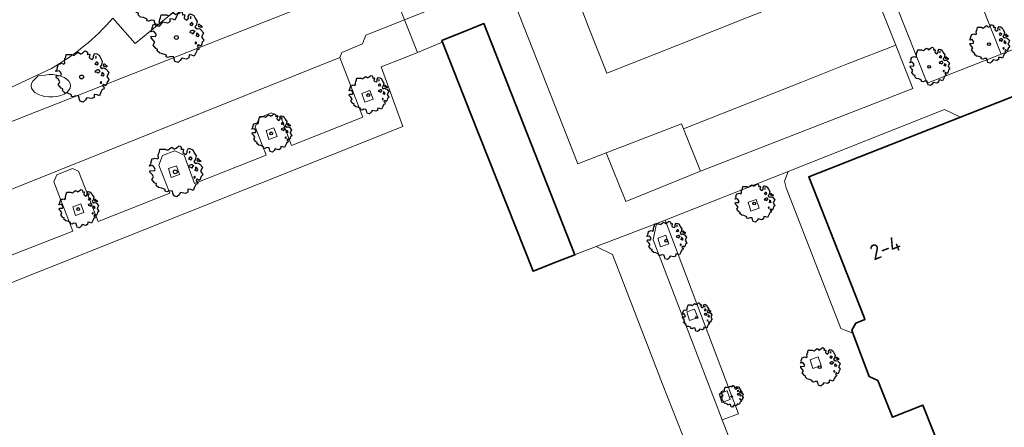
# Model space of a CAD drawing. Header units: metres. Extents: x 152391 to 157968, y 462336 to 467280.
# Tile 274 of 656: x 154960 to 155047, y 464996 to 465032. Entities that reach past the tile are written whole.
import ezdxf
from ezdxf.enums import TextEntityAlignment as Align

# ---------------------------------------------------------------- set-up
doc = ezdxf.new("R2010")
doc.units = ezdxf.units.M
doc.header["$LTSCALE"] = 0.75
doc.layers.get('0').update_dxf_attribs({"lineweight": 25})
for name, color, linetype, lineweight in [('B-GV-GR-BOOM-S', 252, 'Continuous', 25), ('B-WE-GR-BEPLANTING_CULTUUR_HEESTERS-GV', 251, 'Continuous', 18), ('B-WE-GR-GROENVOORZIENING-GV', 251, 'Continuous', 18), ('B-WE-OG-BEBOUWING-GV', 6, 'Continuous', 35), ('B-WE-OG-BEBOUWING-T18', 1, 'Continuous', 18), ('B-WE-OG-TERREIN_CULTUURSCHEIDING-GV', 251, 'Continuous', 18), ('B-WE-VH-VERHARDING_ASFALT-GV', 251, 'Continuous', 18), ('B-WE-VH-VERHARDING_BETONSTRAATSTEEN-GV', 251, 'Continuous', 18), ('B-WE-VH-VERHARDING_TEGEL-GV', 251, 'Continuous', 18)]:
    doc.layers.add(name, color=color, linetype=linetype, lineweight=lineweight)
doc.styles.add('NLCS-ISO-M750-T18', font='NLCS-ISO.ttf', dxfattribs={"height": 1.35})

# ---------------------------------------------------------------- blocks, each defined once
blk = doc.blocks.new('SGR-BOOM_0_10')
at = {"linetype": 'Continuous'}
for p, q in [((-0.205, 0.871), (-0.127, 0.926)), ((-0.127, 0.926), (-0.075, 0.889)), ((-0.075, 0.889), (-0.035, 0.852)), ((-0.035, 0.852), (0.037, 0.889)), ((0.037, 0.889), (0.115, 0.963)), ((0.115, 0.963), (0.148, 0.973)), ((0.148, 0.973), (0.187, 0.954)), ((0.187, 0.954), (0.22, 0.926)), ((0.22, 0.926), (0.226, 0.862)), ((0.442, 0.788), (0.501, 0.88)), ((0.501, 0.88), (0.573, 0.862)), ((-0.958, 0.206), (-0.932, 0.27)), ((-0.84, 0.233), (-0.958, 0.206)), ((-0.945, -0.016), (-0.938, 0.049)), ((-0.938, 0.049), (-0.781, 0.039)), ((-0.932, 0.27), (-0.899, 0.298)), ((-0.918, 0.326), (-0.86, 0.492)), ((-0.899, 0.298), (-0.918, 0.326)), ((-0.86, 0.492), (-0.82, 0.483)), ((-0.801, 0.187), (-0.84, 0.233)), ((-0.82, 0.483), (-0.755, 0.511)), ((-0.748, 0.104), (-0.801, 0.187)), ((-0.781, 0.039), (-0.748, 0.104)), ((-0.755, 0.511), (-0.663, 0.483)), ((-0.663, 0.483), (-0.631, 0.52)), ((-0.637, 0.612), (-0.624, 0.668)), ((-0.631, 0.52), (-0.637, 0.612)), ((-0.624, 0.668), (-0.591, 0.751)), ((-0.591, 0.751), (-0.572, 0.843)), ((-0.572, 0.843), (-0.375, 0.843)), ((-0.375, 0.843), (-0.29, 0.806)), ((-0.29, 0.806), (-0.264, 0.815)), ((-0.264, 0.815), (-0.205, 0.871)), ((0.226, 0.862), (0.213, 0.843)), ((0.213, 0.843), (0.298, 0.852)), ((0.305, 0.834), (0.285, 0.723)), ((0.285, 0.723), (0.318, 0.695)), ((0.298, 0.852), (0.305, 0.834)), ((0.318, 0.695), (0.39, 0.649)), ((0.39, 0.649), (0.423, 0.677)), ((0.423, 0.677), (0.449, 0.723)), ((0.449, 0.723), (0.442, 0.788)), ((0.527, 0.511), (0.501, 0.492)), ((0.501, 0.492), (0.521, 0.464)), ((0.521, 0.233), (0.501, 0.187)), ((0.501, 0.187), (0.58, 0.178)), ((0.547, 0.769), (0.521, 0.751)), ((0.521, 0.751), (0.534, 0.705)), ((0.521, 0.464), (0.553, 0.474)), ((0.593, 0.261), (0.521, 0.233)), ((0.547, 0.547), (0.527, 0.511)), ((0.534, 0.705), (0.54, 0.695)), ((0.54, 0.714), (0.547, 0.769)), ((0.58, 0.547), (0.547, 0.547)), ((0.553, 0.474), (0.58, 0.437)), ((0.573, 0.862), (0.652, 0.815)), ((0.606, 0.529), (0.58, 0.547)), ((0.58, 0.437), (0.606, 0.474)), ((0.58, 0.178), (0.625, 0.141)), ((0.625, 0.261), (0.593, 0.261)), ((0.632, 0.492), (0.606, 0.529)), ((0.606, 0.474), (0.632, 0.492)), ((0.684, 0.224), (0.625, 0.261)), ((0.625, 0.141), (0.678, 0.206)), ((0.652, 0.815), (0.704, 0.714)), ((0.678, 0.206), (0.697, 0.233)), ((0.743, 0.446), (0.691, 0.39)), ((0.691, 0.39), (0.717, 0.353)), ((0.704, 0.714), (0.776, 0.594)), ((0.717, 0.353), (0.776, 0.316)), ((0.756, 0.104), (0.737, 0.058)), ((0.806, 0.027), (0.737, 0.058)), ((0.776, 0.594), (0.743, 0.446)), ((0.763, 0.169), (0.756, 0.132)), ((0.756, 0.132), (0.756, 0.104)), ((0.802, 0.132), (0.763, 0.169)), ((0.776, 0.316), (0.809, 0.335)), ((0.828, 0.113), (0.802, 0.132)), ((0.806, 0.027), (0.848, 0.076)), ((0.828, 0.483), (0.809, 0.455)), ((0.809, 0.455), (0.822, 0.418)), ((0.809, 0.335), (0.881, 0.316)), ((0.822, 0.418), (0.861, 0.39)), ((0.867, 0.483), (0.828, 0.483)), ((0.848, 0.076), (0.828, 0.113)), ((0.861, 0.409), (0.92, 0.381)), ((0.861, 0.39), (0.867, 0.409)), ((0.913, 0.427), (0.867, 0.483)), ((0.881, 0.316), (0.92, 0.289)), ((0.972, 0.4), (0.913, 0.427)), ((0.92, 0.381), (0.972, 0.4)), ((0.92, 0.289), (1.018, 0.178)), ((0.966, 0.058), (0.939, 0.021)), ((0.939, 0.021), (0.992, -0.053)), ((1.018, 0.178), (0.966, 0.058)), ((-0.866, -0.099), (-0.945, -0.016)), ((-0.873, -0.284), (-0.84, -0.238)), ((-0.761, -0.423), (-0.873, -0.284)), ((-0.807, -0.182), (-0.866, -0.099)), ((-0.84, -0.238), (-0.807, -0.182)), ((-0.703, -0.441), (-0.761, -0.423)), ((-0.716, -0.506), (-0.703, -0.441)), ((-0.624, -0.589), (-0.716, -0.506)), ((-0.513, -0.608), (-0.624, -0.589)), ((-0.375, -0.663), (-0.513, -0.608)), ((-0.382, -0.728), (-0.375, -0.663)), ((-0.31, -0.746), (-0.382, -0.728)), ((-0.225, -0.709), (-0.31, -0.746)), ((-0.107, -0.718), (-0.225, -0.709)), ((-0.088, -0.802), (-0.107, -0.718)), ((-0.075, -0.839), (-0.088, -0.802)), ((-0.055, -0.903), (-0.075, -0.839)), ((0.141, -0.857), (0.063, -0.94)), ((0.2, -0.774), (0.141, -0.857)), ((0.383, -0.811), (0.2, -0.774)), ((0.468, -0.765), (0.383, -0.811)), ((0.475, -0.654), (0.468, -0.765)), ((0.58, -0.663), (0.475, -0.654)), ((0.665, -0.7), (0.58, -0.663)), ((0.724, -0.571), (0.665, -0.7)), ((0.724, -0.164), (0.697, -0.201)), ((0.697, -0.201), (0.704, -0.238)), ((0.71, -0.238), (0.75, -0.229)), ((0.75, -0.192), (0.724, -0.164)), ((0.763, -0.497), (0.724, -0.571)), ((0.75, -0.229), (0.75, -0.192)), ((0.769, -0.469), (0.763, -0.497)), ((0.835, -0.45), (0.769, -0.469)), ((0.822, -0.266), (0.782, -0.33)), ((0.782, -0.33), (0.802, -0.358)), ((0.802, -0.358), (0.841, -0.395)), ((0.887, -0.33), (0.822, -0.266)), ((0.841, -0.395), (0.835, -0.45)), ((0.933, -0.293), (0.887, -0.33)), ((0.946, -0.238), (0.933, -0.293)), ((0.966, -0.173), (0.946, -0.238)), ((1.038, -0.099), (0.966, -0.173)), ((0.992, -0.053), (1.038, -0.099)), ((0.063, -0.94), (-0.055, -0.903))]:
    blk.add_line(p, q, dxfattribs=at)
blk.add_circle((0, 0), 0.0711, dxfattribs=at)
blk = doc.blocks.new('SGR-BOOM_21_30')
at = {"linetype": 'Continuous'}
for p, q in [((-1.633, 0.579), (-1.528, 0.875)), ((-1.528, 0.875), (-1.458, 0.858)), ((-1.458, 0.858), (-1.342, 0.908)), ((-1.342, 0.908), (-1.179, 0.858)), ((-1.179, 0.858), (-1.121, 0.924)), ((-1.133, 1.088), (-1.109, 1.187)), ((-1.121, 0.924), (-1.133, 1.088)), ((-1.109, 1.187), (-1.051, 1.335)), ((-1.051, 1.335), (-1.016, 1.499)), ((-1.016, 1.499), (-0.668, 1.499)), ((-0.668, 1.499), (-0.516, 1.433)), ((-0.516, 1.433), (-0.47, 1.45)), ((-0.47, 1.45), (-0.365, 1.548)), ((-0.365, 1.548), (-0.226, 1.647)), ((-0.226, 1.647), (-0.133, 1.581)), ((-0.133, 1.581), (-0.063, 1.515)), ((-0.063, 1.515), (0.065, 1.581)), ((0.065, 1.581), (0.205, 1.712)), ((0.205, 1.712), (0.263, 1.729)), ((0.263, 1.729), (0.333, 1.696)), ((0.333, 1.696), (0.391, 1.647)), ((0.402, 1.532), (0.379, 1.499)), ((0.379, 1.499), (0.53, 1.515)), ((0.391, 1.647), (0.402, 1.532)), ((0.542, 1.483), (0.507, 1.285)), ((0.507, 1.285), (0.565, 1.236)), ((0.53, 1.515), (0.542, 1.483)), ((0.565, 1.236), (0.693, 1.154)), ((0.693, 1.154), (0.751, 1.203)), ((0.751, 1.203), (0.798, 1.285)), ((0.786, 1.4), (0.891, 1.565)), ((0.798, 1.285), (0.786, 1.4)), ((0.891, 1.565), (1.019, 1.532)), ((0.937, 0.908), (0.891, 0.875)), ((0.891, 0.875), (0.926, 0.825)), ((0.972, 1.368), (0.926, 1.335)), ((0.926, 1.335), (0.949, 1.253)), ((0.972, 0.973), (0.937, 0.908)), ((0.949, 1.253), (0.961, 1.236)), ((0.961, 1.269), (0.972, 1.368)), ((1.03, 0.973), (0.972, 0.973)), ((1.019, 1.532), (1.158, 1.45)), ((1.077, 0.94), (1.03, 0.973)), ((1.124, 0.875), (1.077, 0.94)), ((1.077, 0.842), (1.124, 0.875)), ((1.158, 1.45), (1.251, 1.269)), ((1.251, 1.269), (1.379, 1.055)), ((1.379, 1.055), (1.321, 0.793)), ((-1.703, 0.365), (-1.656, 0.48)), ((-1.493, 0.415), (-1.703, 0.365)), ((-1.679, -0.029), (-1.668, 0.086)), ((-1.668, 0.086), (-1.389, 0.07)), ((-1.656, 0.48), (-1.598, 0.53)), ((-1.598, 0.53), (-1.633, 0.579)), ((-1.423, 0.333), (-1.493, 0.415)), ((-1.33, 0.185), (-1.423, 0.333)), ((-1.389, 0.07), (-1.33, 0.185)), ((0.926, 0.415), (0.891, 0.333)), ((0.891, 0.333), (1.03, 0.316)), ((0.926, 0.825), (0.984, 0.842)), ((1.054, 0.464), (0.926, 0.415)), ((0.984, 0.842), (1.03, 0.776)), ((1.03, 0.776), (1.077, 0.842)), ((1.03, 0.316), (1.112, 0.251)), ((1.112, 0.464), (1.054, 0.464)), ((1.217, 0.398), (1.112, 0.464)), ((1.112, 0.251), (1.205, 0.365)), ((1.205, 0.365), (1.24, 0.415)), ((1.321, 0.793), (1.228, 0.694)), ((1.228, 0.694), (1.275, 0.628)), ((1.275, 0.628), (1.379, 0.563)), ((1.344, 0.185), (1.31, 0.103)), ((1.434, 0.049), (1.31, 0.103)), ((1.356, 0.3), (1.344, 0.234)), ((1.344, 0.234), (1.344, 0.185)), ((1.426, 0.234), (1.356, 0.3)), ((1.379, 0.563), (1.438, 0.595)), ((1.472, 0.201), (1.426, 0.234)), ((1.434, 0.049), (1.507, 0.136)), ((1.472, 0.858), (1.438, 0.809)), ((1.438, 0.809), (1.461, 0.743)), ((1.438, 0.595), (1.565, 0.563)), ((1.461, 0.743), (1.531, 0.694)), ((1.542, 0.858), (1.472, 0.858)), ((1.507, 0.136), (1.472, 0.201)), ((1.531, 0.727), (1.635, 0.678)), ((1.531, 0.694), (1.542, 0.727)), ((1.624, 0.76), (1.542, 0.858)), ((1.565, 0.563), (1.635, 0.513)), ((1.728, 0.71), (1.624, 0.76)), ((1.635, 0.678), (1.728, 0.71)), ((1.635, 0.513), (1.81, 0.316)), ((1.717, 0.103), (1.67, 0.037)), ((1.67, 0.037), (1.763, -0.094)), ((1.81, 0.316), (1.717, 0.103)), ((-1.54, -0.177), (-1.679, -0.029)), ((-1.551, -0.505), (-1.493, -0.423)), ((-1.354, -0.752), (-1.551, -0.505)), ((-1.435, -0.324), (-1.54, -0.177)), ((-1.493, -0.423), (-1.435, -0.324)), ((-1.249, -0.784), (-1.354, -0.752)), ((-1.272, -0.899), (-1.249, -0.784)), ((1.286, -0.292), (1.24, -0.357)), ((1.24, -0.357), (1.251, -0.423)), ((1.263, -0.423), (1.333, -0.407)), ((1.333, -0.341), (1.286, -0.292)), ((1.333, -0.407), (1.333, -0.341)), ((1.368, -0.834), (1.356, -0.883)), ((1.484, -0.801), (1.368, -0.834)), ((1.461, -0.472), (1.391, -0.587)), ((1.391, -0.587), (1.426, -0.637)), ((1.426, -0.637), (1.496, -0.702)), ((1.577, -0.587), (1.461, -0.472)), ((1.496, -0.702), (1.484, -0.801)), ((1.658, -0.522), (1.577, -0.587)), ((1.682, -0.423), (1.658, -0.522)), ((1.717, -0.308), (1.682, -0.423)), ((1.845, -0.177), (1.717, -0.308)), ((1.763, -0.094), (1.845, -0.177)), ((-1.109, -1.047), (-1.272, -0.899)), ((-0.912, -1.08), (-1.109, -1.047)), ((-0.668, -1.179), (-0.912, -1.08)), ((-0.679, -1.294), (-0.668, -1.179)), ((-0.551, -1.326), (-0.679, -1.294)), ((-0.4, -1.261), (-0.551, -1.326)), ((-0.191, -1.277), (-0.4, -1.261)), ((-0.156, -1.425), (-0.191, -1.277)), ((-0.133, -1.491), (-0.156, -1.425)), ((-0.098, -1.606), (-0.133, -1.491)), ((0.112, -1.671), (-0.098, -1.606)), ((0.251, -1.524), (0.112, -1.671)), ((0.356, -1.376), (0.251, -1.524)), ((0.682, -1.441), (0.356, -1.376)), ((0.833, -1.359), (0.682, -1.441)), ((0.844, -1.162), (0.833, -1.359)), ((1.03, -1.179), (0.844, -1.162)), ((1.182, -1.244), (1.03, -1.179)), ((1.286, -1.014), (1.182, -1.244)), ((1.356, -0.883), (1.286, -1.014))]:
    blk.add_line(p, q, dxfattribs=at)
blk.add_circle((0, 0), 0.126, dxfattribs=at)
blk = doc.blocks.new('SGR-BOOM_31_50')
at = {"linetype": 'Continuous'}
for p, q in [((-1.479, 1.582), (-1.402, 1.78)), ((-1.402, 1.78), (-1.355, 1.999)), ((-1.355, 1.999), (-0.89, 1.999)), ((-0.89, 1.999), (-0.688, 1.911)), ((-0.688, 1.911), (-0.626, 1.933)), ((-0.626, 1.933), (-0.487, 2.064)), ((-0.487, 2.064), (-0.301, 2.196)), ((-0.301, 2.196), (-0.177, 2.108)), ((-0.177, 2.108), (-0.084, 2.02)), ((-0.084, 2.02), (0.087, 2.108)), ((0.087, 2.108), (0.273, 2.283)), ((0.273, 2.283), (0.351, 2.305)), ((0.351, 2.305), (0.444, 2.261)), ((0.444, 2.261), (0.521, 2.196)), ((0.537, 2.042), (0.506, 1.999)), ((0.506, 1.999), (0.707, 2.02)), ((0.521, 2.196), (0.537, 2.042)), ((0.723, 1.977), (0.676, 1.714)), ((0.707, 2.02), (0.723, 1.977)), ((1.048, 1.867), (1.188, 2.086)), ((1.064, 1.714), (1.048, 1.867)), ((1.188, 2.086), (1.358, 2.042)), ((1.296, 1.823), (1.234, 1.78)), ((1.234, 1.78), (1.265, 1.67)), ((1.281, 1.692), (1.296, 1.823)), ((1.358, 2.042), (1.545, 1.933)), ((1.545, 1.933), (1.669, 1.692)), ((-2.177, 0.772), (-2.038, 1.166)), ((-2.038, 1.166), (-1.944, 1.144)), ((-1.944, 1.144), (-1.789, 1.21)), ((-1.789, 1.21), (-1.572, 1.144)), ((-1.572, 1.144), (-1.495, 1.232)), ((-1.51, 1.451), (-1.479, 1.582)), ((-1.495, 1.232), (-1.51, 1.451)), ((0.676, 1.714), (0.754, 1.648)), ((0.754, 1.648), (0.924, 1.539)), ((0.924, 1.539), (1.002, 1.604)), ((1.002, 1.604), (1.064, 1.714)), ((1.25, 1.21), (1.188, 1.166)), ((1.188, 1.166), (1.234, 1.101)), ((1.234, 1.101), (1.312, 1.122)), ((1.296, 1.298), (1.25, 1.21)), ((1.265, 1.67), (1.281, 1.648)), ((1.374, 1.298), (1.296, 1.298)), ((1.312, 1.122), (1.374, 1.035)), ((1.436, 1.254), (1.374, 1.298)), ((1.374, 1.035), (1.436, 1.122)), ((1.498, 1.166), (1.436, 1.254)), ((1.436, 1.122), (1.498, 1.166)), ((1.762, 1.057), (1.638, 0.925)), ((1.638, 0.925), (1.7, 0.838)), ((1.669, 1.692), (1.839, 1.407)), ((1.839, 1.407), (1.762, 1.057)), ((1.963, 1.144), (1.917, 1.079)), ((1.917, 1.079), (1.948, 0.991)), ((1.948, 0.991), (2.041, 0.925)), ((2.056, 1.144), (1.963, 1.144)), ((2.041, 0.969), (2.18, 0.903)), ((2.041, 0.925), (2.056, 0.969)), ((2.165, 1.013), (2.056, 1.144)), ((2.304, 0.947), (2.165, 1.013)), ((2.18, 0.903), (2.304, 0.947)), ((-2.27, 0.487), (-2.208, 0.641)), ((-1.991, 0.553), (-2.27, 0.487)), ((-2.239, -0.038), (-2.224, 0.115)), ((-2.224, 0.115), (-1.851, 0.093)), ((-2.208, 0.641), (-2.131, 0.706)), ((-2.131, 0.706), (-2.177, 0.772)), ((-1.898, 0.444), (-1.991, 0.553)), ((-1.774, 0.246), (-1.898, 0.444)), ((-1.851, 0.093), (-1.774, 0.246)), ((1.234, 0.553), (1.188, 0.444)), ((1.188, 0.444), (1.374, 0.422)), ((1.405, 0.619), (1.234, 0.553)), ((1.374, 0.422), (1.483, 0.334)), ((1.483, 0.619), (1.405, 0.619)), ((1.622, 0.531), (1.483, 0.619)), ((1.483, 0.334), (1.607, 0.487)), ((1.607, 0.487), (1.653, 0.553)), ((1.7, 0.838), (1.839, 0.75)), ((1.793, 0.246), (1.746, 0.137)), ((1.911, 0.065), (1.746, 0.137)), ((1.808, 0.4), (1.793, 0.312)), ((1.793, 0.312), (1.793, 0.246)), ((1.901, 0.312), (1.808, 0.4)), ((1.839, 0.75), (1.917, 0.794)), ((1.963, 0.268), (1.901, 0.312)), ((1.911, 0.065), (2.01, 0.181)), ((1.917, 0.794), (2.087, 0.75)), ((2.01, 0.181), (1.963, 0.268)), ((2.087, 0.75), (2.18, 0.684)), ((2.18, 0.684), (2.413, 0.422)), ((2.289, 0.137), (2.227, 0.049)), ((2.227, 0.049), (2.351, -0.126)), ((2.413, 0.422), (2.289, 0.137)), ((-2.053, -0.235), (-2.239, -0.038)), ((-2.069, -0.673), (-1.991, -0.564)), ((-1.805, -1.002), (-2.069, -0.673)), ((-1.913, -0.433), (-2.053, -0.235)), ((-1.991, -0.564), (-1.913, -0.433)), ((1.715, -0.389), (1.653, -0.476)), ((1.653, -0.476), (1.669, -0.564)), ((1.684, -0.564), (1.777, -0.542)), ((1.777, -0.454), (1.715, -0.389)), ((1.777, -0.542), (1.777, -0.454)), ((1.948, -0.63), (1.855, -0.783)), ((1.855, -0.783), (1.901, -0.849)), ((1.901, -0.849), (1.994, -0.936)), ((2.103, -0.783), (1.948, -0.63)), ((2.211, -0.695), (2.103, -0.783)), ((2.242, -0.564), (2.211, -0.695)), ((2.289, -0.411), (2.242, -0.564)), ((2.459, -0.235), (2.289, -0.411)), ((2.351, -0.126), (2.459, -0.235)), ((-1.665, -1.046), (-1.805, -1.002)), ((-1.696, -1.199), (-1.665, -1.046)), ((-1.479, -1.396), (-1.696, -1.199)), ((-1.216, -1.44), (-1.479, -1.396)), ((-0.89, -1.571), (-1.216, -1.44)), ((-0.906, -1.725), (-0.89, -1.571)), ((-0.735, -1.769), (-0.906, -1.725)), ((-0.533, -1.681), (-0.735, -1.769)), ((-0.254, -1.703), (-0.533, -1.681)), ((-0.208, -1.9), (-0.254, -1.703)), ((1.126, -1.55), (1.11, -1.812)), ((1.374, -1.571), (1.126, -1.55)), ((1.576, -1.659), (1.374, -1.571)), ((1.715, -1.352), (1.576, -1.659)), ((1.808, -1.177), (1.715, -1.352)), ((1.824, -1.112), (1.808, -1.177)), ((1.979, -1.068), (1.824, -1.112)), ((1.994, -0.936), (1.979, -1.068)), ((-0.177, -1.988), (-0.208, -1.9)), ((-0.13, -2.141), (-0.177, -1.988)), ((0.149, -2.229), (-0.13, -2.141)), ((0.335, -2.031), (0.149, -2.229)), ((0.475, -1.834), (0.335, -2.031)), ((0.909, -1.922), (0.475, -1.834)), ((1.11, -1.812), (0.909, -1.922))]:
    blk.add_line(p, q, dxfattribs=at)
blk.add_circle((0, 0), 0.169, dxfattribs=at)
blk = doc.blocks.new('SGR-BOOM_0_20')
at = {"linetype": 'Continuous'}
for p, q in [((-0.85, 0.816), (-0.832, 0.89)), ((-0.832, 0.89), (-0.788, 1.001)), ((-0.788, 1.001), (-0.762, 1.124)), ((-0.762, 1.124), (-0.501, 1.124)), ((-0.501, 1.124), (-0.387, 1.075)), ((-0.387, 1.075), (-0.352, 1.087)), ((-0.352, 1.087), (-0.274, 1.161)), ((-0.274, 1.161), (-0.169, 1.235)), ((-0.169, 1.235), (-0.099, 1.186)), ((-0.099, 1.186), (-0.047, 1.137)), ((-0.047, 1.137), (0.049, 1.186)), ((0.049, 1.186), (0.154, 1.284)), ((0.154, 1.284), (0.197, 1.297)), ((0.197, 1.297), (0.25, 1.272)), ((0.25, 1.272), (0.293, 1.235)), ((0.302, 1.149), (0.284, 1.124)), ((0.284, 1.124), (0.398, 1.137)), ((0.293, 1.235), (0.302, 1.149)), ((0.407, 1.112), (0.38, 0.964)), ((0.38, 0.964), (0.424, 0.927)), ((0.398, 1.137), (0.407, 1.112)), ((0.424, 0.927), (0.52, 0.865)), ((0.52, 0.865), (0.564, 0.902)), ((0.564, 0.902), (0.598, 0.964)), ((0.59, 1.05), (0.668, 1.173)), ((0.598, 0.964), (0.59, 1.05)), ((0.668, 1.173), (0.764, 1.149)), ((0.729, 1.026), (0.694, 1.001)), ((0.694, 1.001), (0.712, 0.939)), ((0.712, 0.939), (0.721, 0.927)), ((0.721, 0.952), (0.729, 1.026)), ((0.764, 1.149), (0.869, 1.087)), ((0.869, 1.087), (0.939, 0.952)), ((0.939, 0.952), (1.035, 0.792)), ((-1.277, 0.274), (-1.242, 0.36)), ((-1.12, 0.311), (-1.277, 0.274)), ((-1.259, -0.022), (-1.251, 0.065)), ((-1.251, 0.065), (-1.041, 0.052)), ((-1.242, 0.36), (-1.198, 0.397)), ((-1.225, 0.434), (-1.146, 0.656)), ((-1.198, 0.397), (-1.225, 0.434)), ((-1.146, 0.656), (-1.094, 0.644)), ((-1.068, 0.249), (-1.12, 0.311)), ((-1.094, 0.644), (-1.007, 0.681)), ((-0.998, 0.139), (-1.068, 0.249)), ((-1.041, 0.052), (-0.998, 0.139)), ((-1.007, 0.681), (-0.884, 0.644)), ((-0.884, 0.644), (-0.841, 0.693)), ((-0.841, 0.693), (-0.85, 0.816)), ((0.703, 0.681), (0.668, 0.656)), ((0.668, 0.656), (0.694, 0.619)), ((0.694, 0.311), (0.668, 0.249)), ((0.668, 0.249), (0.773, 0.237)), ((0.694, 0.619), (0.738, 0.631)), ((0.79, 0.348), (0.694, 0.311)), ((0.729, 0.73), (0.703, 0.681)), ((0.773, 0.73), (0.729, 0.73)), ((0.738, 0.631), (0.773, 0.582)), ((0.808, 0.705), (0.773, 0.73)), ((0.773, 0.582), (0.808, 0.631)), ((0.773, 0.237), (0.834, 0.188)), ((0.834, 0.348), (0.79, 0.348)), ((0.843, 0.656), (0.808, 0.705)), ((0.808, 0.631), (0.843, 0.656)), ((0.912, 0.299), (0.834, 0.348)), ((0.834, 0.188), (0.904, 0.274)), ((0.904, 0.274), (0.93, 0.311)), ((0.991, 0.594), (0.921, 0.521)), ((0.921, 0.521), (0.956, 0.471)), ((0.956, 0.471), (1.035, 0.422)), ((1.008, 0.139), (0.982, 0.077)), ((1.075, 0.037), (0.982, 0.077)), ((1.035, 0.792), (0.991, 0.594)), ((1.017, 0.225), (1.008, 0.176)), ((1.008, 0.176), (1.008, 0.139)), ((1.069, 0.176), (1.017, 0.225)), ((1.035, 0.422), (1.078, 0.447)), ((1.104, 0.151), (1.069, 0.176)), ((1.075, 0.037), (1.13, 0.102)), ((1.104, 0.644), (1.078, 0.607)), ((1.078, 0.607), (1.096, 0.557)), ((1.078, 0.447), (1.174, 0.422)), ((1.096, 0.557), (1.148, 0.521)), ((1.157, 0.644), (1.104, 0.644)), ((1.13, 0.102), (1.104, 0.151)), ((1.148, 0.545), (1.226, 0.508)), ((1.148, 0.521), (1.157, 0.545)), ((1.218, 0.57), (1.157, 0.644)), ((1.174, 0.422), (1.226, 0.385)), ((1.296, 0.533), (1.218, 0.57)), ((1.226, 0.508), (1.296, 0.533)), ((1.226, 0.385), (1.357, 0.237)), ((1.287, 0.077), (1.253, 0.028)), ((1.253, 0.028), (1.322, -0.071)), ((1.357, 0.237), (1.287, 0.077)), ((-1.155, -0.132), (-1.259, -0.022)), ((-1.164, -0.379), (-1.12, -0.317)), ((-1.015, -0.564), (-1.164, -0.379)), ((-1.076, -0.243), (-1.155, -0.132)), ((-1.12, -0.317), (-1.076, -0.243)), ((-0.937, -0.588), (-1.015, -0.564)), ((-0.954, -0.675), (-0.937, -0.588)), ((-0.832, -0.785), (-0.954, -0.675)), ((-0.684, -0.81), (-0.832, -0.785)), ((-0.501, -0.884), (-0.684, -0.81)), ((0.633, -0.872), (0.625, -1.019)), ((0.773, -0.884), (0.633, -0.872)), ((0.965, -0.761), (0.886, -0.933)), ((0.965, -0.219), (0.93, -0.268)), ((0.93, -0.268), (0.939, -0.317)), ((0.947, -0.317), (1, -0.305)), ((1, -0.256), (0.965, -0.219)), ((1.017, -0.662), (0.965, -0.761)), ((1, -0.305), (1, -0.256)), ((1.026, -0.625), (1.017, -0.662)), ((1.113, -0.601), (1.026, -0.625)), ((1.096, -0.354), (1.043, -0.44)), ((1.043, -0.44), (1.069, -0.477)), ((1.069, -0.477), (1.122, -0.527)), ((1.183, -0.44), (1.096, -0.354)), ((1.122, -0.527), (1.113, -0.601)), ((1.244, -0.391), (1.183, -0.44)), ((1.261, -0.317), (1.244, -0.391)), ((1.287, -0.231), (1.261, -0.317)), ((1.383, -0.132), (1.287, -0.231)), ((1.322, -0.071), (1.383, -0.132)), ((-0.509, -0.97), (-0.501, -0.884)), ((-0.413, -0.995), (-0.509, -0.97)), ((-0.3, -0.946), (-0.413, -0.995)), ((-0.143, -0.958), (-0.3, -0.946)), ((-0.117, -1.069), (-0.143, -0.958)), ((-0.099, -1.118), (-0.117, -1.069)), ((-0.073, -1.204), (-0.099, -1.118)), ((0.084, -1.254), (-0.073, -1.204)), ((0.188, -1.143), (0.084, -1.254)), ((0.267, -1.032), (0.188, -1.143)), ((0.511, -1.081), (0.267, -1.032)), ((0.625, -1.019), (0.511, -1.081)), ((0.886, -0.933), (0.773, -0.884))]:
    blk.add_line(p, q, dxfattribs=at)
blk.add_circle((0, 0), 0.0948, dxfattribs=at)

msp = doc.modelspace()

# ---------------------------------------------------------------- linework, layer by layer
at = {"layer": 'B-WE-GR-BEPLANTING_CULTUUR_HEESTERS-GV'}
msp.add_lwpolyline([(155036.545, 465045.945), (155033.27, 465044.65), (155040.408, 465026.665), (155046.99, 465029.22), (155039.82, 465047.24)], close=True, dxfattribs=at)
at = {"layer": 'B-WE-GR-GROENVOORZIENING-GV'}
for points in [[(154990.584, 465024.968), (154991.323, 465025.233), (154991.048, 465025.997), (154990.345, 465025.749)], [(154982.082, 465021.671), (154982.821, 465021.936), (154982.546, 465022.7), (154981.844, 465022.452)], [(154973.444, 465018.305), (154974.183, 465018.571), (154973.908, 465019.335), (154973.205, 465019.087)], [(154964.972, 465014.931), (154965.71, 465015.196), (154965.435, 465015.96), (154964.733, 465015.712)], [(155024.809, 465015.32), (155025.548, 465015.586), (155025.273, 465016.35), (155024.571, 465016.102)], [(155016.804, 465012.146), (155017.542, 465012.412), (155017.267, 465013.176), (155016.565, 465012.928)], [(155019.352, 465005.62), (155020.09, 465005.886), (155019.815, 465006.649), (155019.113, 465006.401)], [(155030.305, 465001.38), (155031.044, 465001.645), (155030.769, 465002.409), (155030.067, 465002.161)], [(155022.232, 464998.37), (155022.971, 464998.636), (155022.696, 464999.399), (155021.994, 464999.151)]]:
    msp.add_lwpolyline(points, close=True, dxfattribs=at)
at = {"layer": 'B-WE-OG-BEBOUWING-GV'}
msp.add_lwpolyline([(155009.203, 465011.457), (155001.15, 465031.92), (155000, 465031.464), (154997.42, 465030.44), (154997.482, 465030.282), (155000, 465023.913), (155005.5, 465010), (155007.675, 465010.844), (155009.21, 465011.44)], close=True, dxfattribs=at)
msp.add_lwpolyline([(155051.8, 465026.945), (155043.37, 465023.629), (155029.932, 465018.342), (155034.815, 465005.972), (155034.913, 465005.724), (155034.114, 465005.411), (155033.744, 465004.791), (155033.844, 465004.521), (155035.28, 465000.661), (155036.048, 465000.331), (155037.351, 464997.063), (155040.044, 464998.121), (155042.784, 464991.23), (155028.241, 464985.326), (155033.609, 464972.002), (155040.848, 464974.859), (155039.32, 464978.73), (155051.021, 464983.355)], dxfattribs=at)
at = {"layer": 'B-WE-OG-TERREIN_CULTUURSCHEIDING-GV'}
for points in [[(154954.57, 465031.37, 0.229777), (154965.47, 465042.77)], [(154968.265, 465032.4, -0.083816), (154962.84, 465027.96)]]:
    msp.add_lwpolyline(points, format="xyb", dxfattribs=at)
for points in [[(154968.265, 465032.4), (154970.237, 465030.15), (154974.463, 465033.631), (154975.706, 465037.858), (154977.198, 465040.841), (154976.452, 465043.079), (154973.217, 465042.498)], [(154973.217, 465042.498), (154976.452, 465043.079), (154977.198, 465040.841), (154975.706, 465037.858), (154974.463, 465033.631), (154970.237, 465030.15), (154968.265, 465032.4)], [(154909.59, 465003.66), (154911.66, 465004.53), (154927.05, 465010.53), (154952.81, 465020.725), (154983.591, 465032.831)], [(154962.84, 465027.96), (154959.24, 465026.28)]]:
    msp.add_lwpolyline(points, dxfattribs=at)
for points in [[(154961.075, 465026.214), (154961.188, 465026.016), (154961.37, 465025.836), (154961.613, 465025.682), (154961.908, 465025.559), (154962.24, 465025.475), (154962.596, 465025.431), (154962.96, 465025.431), (154963.316, 465025.475), (154963.649, 465025.559), (154963.943, 465025.682), (154964.186, 465025.836), (154964.368, 465026.016), (154964.481, 465026.214), (154964.519, 465026.421), (154964.481, 465026.628), (154964.368, 465026.826), (154964.186, 465027.006), (154963.943, 465027.16), (154963.649, 465027.283), (154963.316, 465027.367), (154962.96, 465027.411), (154962.596, 465027.411), (154962.24, 465027.367), (154961.663, 465027.296), (154961.37, 465027.006), (154961.188, 465026.826), (154961.075, 465026.628), (154961.037, 465026.421)], [(154961.075, 465026.214), (154961.037, 465026.421), (154961.075, 465026.628), (154961.188, 465026.826), (154961.37, 465027.006), (154961.663, 465027.296), (154962.24, 465027.367), (154962.596, 465027.411), (154962.96, 465027.411), (154963.316, 465027.367), (154963.649, 465027.283), (154963.943, 465027.16), (154964.186, 465027.006), (154964.368, 465026.826), (154964.481, 465026.628), (154964.519, 465026.421), (154964.481, 465026.214), (154964.368, 465026.016), (154964.186, 465025.836), (154963.943, 465025.682), (154963.649, 465025.559), (154963.316, 465025.475), (154962.96, 465025.431), (154962.596, 465025.431), (154962.24, 465025.475), (154961.908, 465025.559), (154961.613, 465025.682), (154961.37, 465025.836), (154961.188, 465026.016)]]:
    msp.add_lwpolyline(points, close=True, dxfattribs=at)
at = {"layer": 'B-WE-VH-VERHARDING_ASFALT-GV'}
for points in [[(154965.47, 465042.77, -0.229777), (154954.57, 465031.37)], [(154962.84, 465027.96, 0.083816), (154968.265, 465032.4)]]:
    msp.add_lwpolyline(points, format="xyb", dxfattribs=at)
msp.add_lwpolyline([(154959.24, 465026.28), (154962.84, 465027.96)], dxfattribs=at)
at = {"layer": 'B-WE-VH-VERHARDING_BETONSTRAATSTEEN-GV'}
for points in [[(155011.992, 465020.49), (155018.65, 465023.04), (155018.823, 465022.611), (155029.239, 465026.708), (155033.359, 465028.361), (155037.631, 465030.014), (155035.006, 465036.605), (155031.73, 465044.83), (155032.08, 465045.63), (155036.047, 465047.209), (155034.702, 465050.604), (155030.62, 465048.98), (155029.8, 465049.339), (155029.25, 465050.69), (155000.94, 465039.43), (155000.59, 465038.63), (155000, 465038.396), (154999.053, 465038.012), (155000.34, 465034.77), (155000.87, 465034.97), (155003.88, 465033.67), (155007.069, 465025.583), (155009.46, 465019.52)], [(155012.048, 465027.539), (155016.239, 465029.192), (155018.332, 465030.001), (155024.559, 465032.49), (155030.83, 465034.961), (155027.51, 465043.299), (155025.399, 465042.441), (155023.31, 465041.628), (155021.27, 465040.797), (155012.999, 465037.521), (155008.817, 465035.828), (155010.399, 465031.712)], [(155012.048, 465027.539), (155010.399, 465031.712), (155008.817, 465035.828), (155012.999, 465037.521), (155021.27, 465040.797), (155023.31, 465041.628), (155025.399, 465042.441), (155027.51, 465043.299), (155030.83, 465034.961), (155024.559, 465032.49), (155018.332, 465030.001), (155016.239, 465029.192)], [(154994.1, 465032.27), (155000.34, 465034.77), (154999.053, 465038.012), (154992.81, 465035.509)], [(155018.823, 465022.611), (155020.333, 465018.863), (155039.158, 465026.18), (155037.631, 465030.014), (155033.359, 465028.361), (155029.239, 465026.708)], [(155018.823, 465022.611), (155018.65, 465023.04), (155011.992, 465020.49), (155013.71, 465016.18), (155020.333, 465018.863)], [(155016.452, 465014.223), (155016.141, 465012.783), (155022.266, 464996.828), (155023.692, 464997.361), (155017.208, 465014.521)], [(155016.804, 465012.146), (155016.565, 465012.928), (155017.267, 465013.176), (155017.542, 465012.412)], [(155019.352, 465005.62), (155019.113, 465006.401), (155019.815, 465006.649), (155020.09, 465005.886)], [(155022.232, 464998.37), (155021.994, 464999.151), (155022.696, 464999.399), (155022.971, 464998.636)]]:
    msp.add_lwpolyline(points, close=True, dxfattribs=at)
for points in [[(154835.05, 464965.81), (154846.919, 464970.983), (154848.197, 464971.539), (154901.496, 464994.554), (154901.503, 464994.573), (154913.057, 464999.541), (154913.066, 464999.537), (154913.66, 464999.284), (154937.559, 465008.572), (154938.767, 465009.041), (154988.37, 465028.92), (154988.559, 465029.379), (154990.39, 465030.13), (154990.7, 465030.89), (154994.1, 465032.27), (154992.81, 465035.509), (154990.861, 465034.75)], [(154989.098, 465034.999), (154983.591, 465032.831), (154952.81, 465020.725), (154927.05, 465010.53), (154911.66, 465004.53), (154909.59, 465003.66)], [(154958.39, 465011.05), (154964.74, 465013.53), (154963.05, 465017.9), (154963.31, 465018.54), (154964.7, 465019.09), (154965.24, 465018.86), (154966.97, 465014.4), (154973.31, 465016.9), (154972.34, 465019.4), (154972.68, 465020.24), (154973.77, 465020.65), (154974.59, 465020.28), (154975.51, 465017.77), (154981.86, 465020.28), (154980.89, 465022.78), (154981.25, 465023.59), (154982.29, 465024.01), (154983.14, 465023.63), (154984.09, 465021.14), (154990.43, 465023.65), (154988.37, 465028.92), (154938.767, 465009.041)]]:
    msp.add_lwpolyline(points, dxfattribs=at)
at = {"layer": 'B-WE-VH-VERHARDING_TEGEL-GV'}
for points in [[(155051.845, 465026.831), (155051.92, 465026.86), (155053.96, 465027.64), (155058.257, 465029.277), (155057.62, 465030.88), (155061.602, 465032.452), (155060.879, 465034.232), (155053.94, 465031.52), (155051.64, 465032.48), (155050.503, 465032.967), (155047.2, 465034.43), (155045.4, 465038.92), (155044.46, 465039.34), (155044.2, 465039.9), (155040.88, 465048.195), (155039.77, 465048.69), (155036.047, 465047.209), (155036.545, 465045.945), (155039.82, 465047.24), (155046.99, 465029.22), (155050.377, 465030.534), (155051.8, 465026.945)], [(154990.584, 465024.968), (154990.345, 465025.749), (154991.048, 465025.997), (154991.323, 465025.233)], [(154982.082, 465021.671), (154981.844, 465022.452), (154982.546, 465022.7), (154982.821, 465021.936)], [(154973.444, 465018.305), (154973.205, 465019.087), (154973.908, 465019.335), (154974.183, 465018.571)], [(155028.12, 465018.84), (155017.208, 465014.521), (155023.692, 464997.361), (155022.266, 464996.828), (155023.43, 464993.792), (155024.839, 464994.334), (155028.241, 464985.326), (155042.784, 464991.23), (155040.044, 464998.121), (155037.351, 464997.063), (155036.048, 465000.331), (155035.28, 465000.661), (155033.844, 465004.521), (155032.763, 465004.932), (155027.938, 465017.38), (155027.79, 465017.96)], [(154964.972, 465014.931), (154964.733, 465015.712), (154965.435, 465015.96), (154965.71, 465015.196)], [(155024.809, 465015.32), (155024.571, 465016.102), (155025.273, 465016.35), (155025.548, 465015.586)], [(155018.737, 464995.521), (155019.838, 464992.421), (155036.21, 464950.937), (155040.3, 464952.5), (155040.189, 464952.548), (155039.72, 464952.75), (155033.04, 464969.69), (155033.28, 464970.25), (155041.175, 464973.37), (155041.01, 464973.78), (155041.21, 464973.88), (155041.251, 464973.81), (155041.197, 464973.95), (155040.848, 464974.859), (155033.609, 464972.002), (155032.012, 464971.37), (155023.43, 464993.792), (155022.266, 464996.828), (155016.141, 465012.783), (155016.452, 465014.223), (155011.08, 465012.179), (155012.534, 465011.479), (155016.434, 465001.368), (155016.973, 465000)], [(155030.305, 465001.38), (155030.067, 465002.161), (155030.769, 465002.409), (155031.044, 465001.645)]]:
    msp.add_lwpolyline(points, close=True, dxfattribs=at)
for points in [[(155050.377, 465030.534), (155046.99, 465029.22), (155040.408, 465026.665), (155033.27, 465044.65)], [(155035.006, 465036.605), (155037.631, 465030.014), (155039.158, 465026.18), (155020.333, 465018.863), (155013.71, 465016.18), (155011.992, 465020.49), (155009.46, 465019.52), (155007.069, 465025.583), (155003.88, 465033.67)], [(155000.34, 465034.77), (154994.1, 465032.27), (154995.257, 465029.37), (154997.38, 465030.24), (154997.482, 465030.282), (154997.42, 465030.44), (155000, 465031.464), (155001.15, 465031.92), (155009.203, 465011.457), (155009.32, 465011.502), (155011.08, 465012.179), (155016.452, 465014.223), (155017.208, 465014.521), (155028.12, 465018.84), (155041.96, 465024.31), (155043.37, 465023.629), (155051.8, 465026.945)], [(154943.602, 465002.746), (154993.97, 465022.82), (154992.03, 465028.09), (154994.02, 465028.86), (154995.257, 465029.37), (154994.1, 465032.27), (154990.7, 465030.89), (154990.39, 465030.13), (154988.559, 465029.379), (154988.37, 465028.92), (154990.43, 465023.65), (154984.09, 465021.14), (154983.14, 465023.63), (154982.29, 465024.01), (154981.25, 465023.59), (154980.89, 465022.78), (154981.86, 465020.28), (154975.51, 465017.77), (154974.59, 465020.28), (154973.77, 465020.65), (154972.68, 465020.24), (154972.34, 465019.4), (154973.31, 465016.9), (154966.97, 465014.4), (154965.24, 465018.86), (154964.7, 465019.09), (154963.31, 465018.54), (154963.05, 465017.9), (154964.74, 465013.53), (154958.39, 465011.05)]]:
    msp.add_lwpolyline(points, dxfattribs=at)

# ---------------------------------------------------------------- block references
at = {"layer": 'B-GV-GR-BOOM-S', "transparency": 33554559}
for name, p in [('SGR-BOOM_31_50', (154972.2, 465033.9)), ('SGR-BOOM_31_50', (154973.9, 465030.7)), ('SGR-BOOM_21_30', (155045.9, 465030.1)), ('SGR-BOOM_31_50', (154965.5, 465027.2)), ('SGR-BOOM_21_30', (155040.6, 465028.1)), ('SGR-BOOM_21_30', (154990.9, 465025.6)), ('SGR-BOOM_21_30', (154982.3, 465022.2)), ('SGR-BOOM_31_50', (154973.8, 465018.8)), ('SGR-BOOM_21_30', (155025.1, 465016)), ('SGR-BOOM_21_30', (154965.2, 465015.5)), ('SGR-BOOM_21_30', (155017.3, 465012.7)), ('SGR-BOOM_0_20', (155020, 465005.9)), ('SGR-BOOM_21_30', (155030.9, 465001.5)), ('SGR-BOOM_0_10', (155023.1, 464998.9))]:
    msp.add_blockref(name, p, dxfattribs=at)

# ---------------------------------------------------------------- texts
at = {"layer": 'B-WE-OG-BEBOUWING-T18', "style": 'NLCS-ISO-M750-T18'}
msp.add_text('2-4', height=1.35, rotation=21.5, dxfattribs=at).set_placement((155036.709, 465012.067), align=Align.MIDDLE)

doc.saveas('drawing.dxf')
